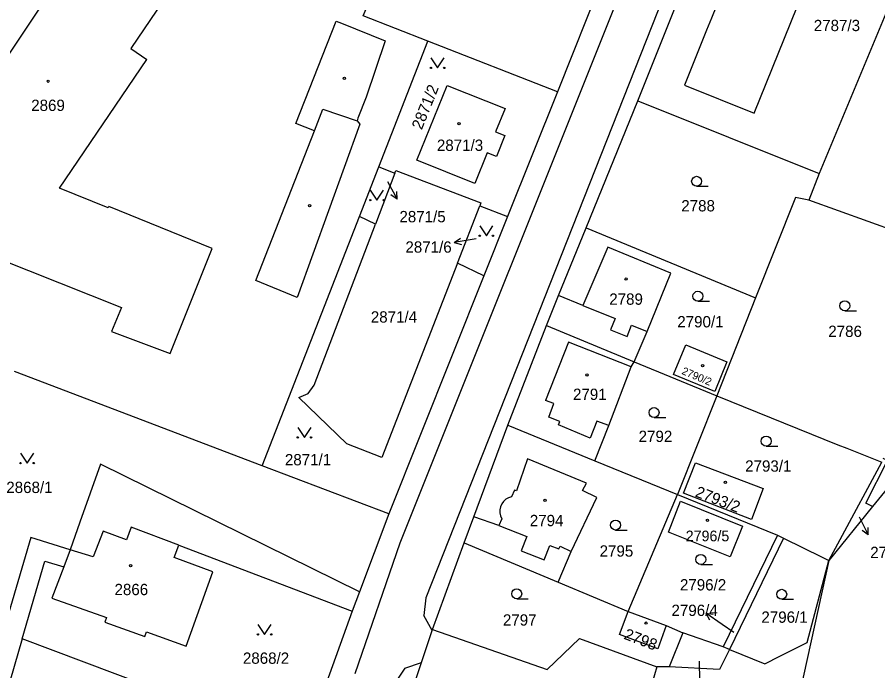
# Model space of a CAD drawing. Extents: x -527335 to -526256, y -1079142 to -1077836.
# Drawn here: x -527020.7 to -526891.4, y -1078877.1 to -1078778.8 of the extents above; entities that cross this region are included whole.
import ezdxf

# ---------------------------------------------------------------- set-up
doc = ezdxf.new("R2010")
doc.units = 0
for name, color, linetype in [('Hranice parcel', 7, 'Continuous'), ('Parcelní čísla', 7, 'Continuous'), ('Pop  PČ popisy', 7, 'Continuous'), ('Vnitřní kresba', 7, 'Continuous'), ('Značky budov', 7, 'Continuous'), ('Značky kultur', 7, 'Continuous')]:
    doc.layers.add(name, color=color, linetype=linetype)

msp = doc.modelspace()

# ---------------------------------------------------------------- linework, layer by layer
at = {"layer": 'Hranice parcel'}
for p, q in [((-526881.96, -1078758.41), (-526900.23, -1078802.31)), ((-526966.4, -1078801.3), (-526959.04, -1078782.42)), ((-526939.55, -1078790.03), (-526959.04, -1078782.42)), ((-526939.55, -1078790.03), (-526947.04, -1078808.79)), ((-526935.22, -1078810.46), (-526927.47, -1078791.39)), ((-526927.47, -1078791.39), (-526900.23, -1078802.31)), ((-526969.3, -1078808.75), (-526966.4, -1078801.3)), ((-526966.4, -1078801.3), (-526963.97, -1078802.24)), ((-526963.97, -1078802.24), (-526966.88, -1078809.91)), ((-526900.23, -1078802.31), (-526901.79, -1078806.32)), ((-526954.58, -1078815.8), (-526951.23, -1078807.17)), ((-526951.23, -1078807.17), (-526947.04, -1078808.79)), ((-526877.03, -1078815.27), (-526901.79, -1078806.32)), ((-526983.93, -1078846.24), (-526969.3, -1078808.75)), ((-526966.88, -1078809.91), (-526969.3, -1078808.75)), ((-526947.04, -1078808.79), (-526950.6, -1078817.71)), ((-526939.37, -1078820.67), (-526935.22, -1078810.46)), ((-526935.22, -1078810.46), (-526909.79, -1078820.98)), ((-526950.6, -1078817.71), (-526954.58, -1078815.8)), ((-526950.6, -1078817.71), (-526964.89, -1078853.48)), ((-526941.19, -1078825.15), (-526939.37, -1078820.67)), ((-526909.79, -1078820.98), (-526915.59, -1078835.74)), ((-526947.02, -1078840.16), (-526941.19, -1078825.15)), ((-526941.19, -1078825.15), (-526928.02, -1078830.6)), ((-526928.02, -1078830.6), (-526915.59, -1078835.74)), ((-526983.93, -1078846.24), (-527021.11, -1078832.09)), ((-526915.59, -1078835.74), (-526921.5, -1078850.57)), ((-526880.51, -1078837.89), (-526892.2, -1078852.35)), ((-526952.09, -1078853.91), (-526947.02, -1078840.16)), ((-526947.02, -1078840.16), (-526933.94, -1078845.5)), ((-526896.06, -1078843.62), (-526890.8, -1078845.7)), ((-526933.94, -1078845.5), (-526921.5, -1078850.57)), ((-526964.89, -1078853.48), (-526983.93, -1078846.24)), ((-526928.91, -1078868.15), (-526921.5, -1078850.57)), ((-526921.5, -1078850.57), (-526906.49, -1078856.69)), ((-526892.2, -1078852.35), (-526898.78, -1078860.48)), ((-526964.89, -1078853.48), (-526969.31, -1078865.21)), ((-526953.54, -1078857.85), (-526952.09, -1078853.91)), ((-526906.49, -1078856.69), (-526914.66, -1078873.47)), ((-526905.57, -1078857.14), (-526913.71, -1078873.85)), ((-526906.49, -1078856.69), (-526905.57, -1078857.14)), ((-527012.78, -1078858.89), (-527013.73, -1078861.42)), ((-526958.33, -1078870.85), (-526953.54, -1078857.85)), ((-526953.54, -1078857.85), (-526939.42, -1078863.75)), ((-526898.78, -1078860.48), (-526908.27, -1078903.96)), ((-526939.42, -1078863.75), (-526928.91, -1078868.15)), ((-526969.31, -1078865.21), (-526970.4, -1078868.1)), ((-526970.4, -1078868.1), (-526976.78, -1078885.88)), ((-526928.91, -1078868.15), (-526923.2, -1078870.26)), ((-526923.2, -1078870.26), (-526920.73, -1078871.37)), ((-526920.73, -1078871.37), (-526922.75, -1078876.45)), ((-526914.66, -1078873.47), (-526920.73, -1078871.37)), ((-526913.71, -1078873.85), (-526915.18, -1078876.87)), ((-526913.71, -1078873.85), (-526914.66, -1078873.47)), ((-526913.71, -1078873.85), (-526908.4, -1078876)), ((-526924.6, -1078876.46), (-526925.77, -1078880.36)), ((-526922.75, -1078876.45), (-526924.6, -1078876.46)), ((-526915.18, -1078876.87), (-526922.75, -1078876.45))]:
    msp.add_line(p, q, dxfattribs=at)
for points in [[(-526920.35, -1078740.55), (-526925.32, -1078754.62), (-526925.68, -1078755.46), (-526932.2, -1078771.6), (-526932.87, -1078773.24), (-526939.55, -1078790.03)], [(-526927.47, -1078791.39), (-526922.47, -1078778.85), (-526921.77, -1078777.09), (-526915.3, -1078760.88), (-526914.6, -1078759.12), (-526910.68, -1078749.28), (-526909.05, -1078746.98)], [(-526920.46, -1078789.01), (-526909.97, -1078793.22), (-526902.69, -1078775.08), (-526895.42, -1078756.95), (-526905.94, -1078752.92), (-526909.26, -1078761.18), (-526910.01, -1078763.03), (-526913.2, -1078770.97), (-526916.41, -1078778.95), (-526917.14, -1078780.77), (-526920.46, -1078789.01)], [(-527003.07, -1078773.49), (-527011.16, -1078768.09), (-527030.63, -1078797.3), (-527031.8, -1078796.49), (-527033.21, -1078798.48), (-527034.85, -1078797.32), (-527038.02, -1078801.77), (-527036.37, -1078802.94), (-527037.76, -1078804.91), (-527032.72, -1078808.35), (-527034.82, -1078811.52), (-527030.31, -1078814.54), (-527028.85, -1078818), (-527029.14, -1078824.18), (-527031.1, -1078828.29)], [(-526959.04, -1078782.42), (-526968.73, -1078778.63), (-526967.47, -1078775.61)], [(-526960.66, -1078800.28), (-526956.13, -1078789.08), (-526947.42, -1078792.55), (-526948.83, -1078796.06), (-526947.46, -1078796.62), (-526948.72, -1078799.75), (-526950.09, -1078799.19), (-526951.95, -1078803.81), (-526960.66, -1078800.28)], [(-526963.97, -1078802.24), (-526963.82, -1078801.85), (-526951.06, -1078806.74), (-526951.23, -1078807.17)], [(-526901.79, -1078806.32), (-526903.76, -1078805.93), (-526909.79, -1078820.98)], [(-526954.58, -1078815.8), (-526965.93, -1078845.01), (-526971.19, -1078842.92), (-526978.4, -1078835.97), (-526977, -1078835.39), (-526976.1, -1078834.13), (-526966.88, -1078809.91)], [(-526928.02, -1078830.6), (-526926.08, -1078826.05), (-526922.53, -1078817.28), (-526931.96, -1078813.39), (-526935.73, -1078822.17), (-526939.37, -1078820.67)], [(-526915.91, -1078835.07), (-526922.09, -1078832.51), (-526920.25, -1078828.06), (-526914.07, -1078830.62), (-526915.91, -1078835.07)], [(-526933.94, -1078845.5), (-526931.83, -1078840.19), (-526928.47, -1078831.36), (-526928.02, -1078830.6)], [(-526915.59, -1078835.74), (-526897.43, -1078843.07), (-526896.06, -1078843.62)], [(-526939.42, -1078863.75), (-526937.5, -1078859.13), (-526933.62, -1078851), (-526935.78, -1078849.97), (-526935.18, -1078848.86), (-526944.06, -1078845.21), (-526945.72, -1078850), (-526946, -1078849.89), (-526946.44, -1078850.9)], [(-526910.4, -1078854.34), (-526920.61, -1078850.37), (-526918.82, -1078845.78), (-526908.62, -1078849.68), (-526910.4, -1078854.34)], [(-526898.78, -1078860.48), (-526897.08, -1078857.34), (-526890.8, -1078845.7)], [(-526892.2, -1078852.35), (-526893.23, -1078851.84), (-526889.93, -1078845.45), (-526890.59, -1078845.16)], [(-526969.31, -1078865.21), (-527008.22, -1078845.99), (-527011.31, -1078854.74), (-527012.78, -1078858.89)], [(-526946.44, -1078850.9), (-526946.89, -1078851.04), (-526947.3, -1078851.27), (-526947.65, -1078851.59), (-526947.92, -1078851.97), (-526948.11, -1078852.4), (-526948.2, -1078852.86), (-526948.2, -1078853.33), (-526948.09, -1078853.78), (-526947.89, -1078854.21)], [(-526913.61, -1078859.94), (-526922.85, -1078856.21), (-526921.07, -1078851.55), (-526911.74, -1078855.32), (-526913.61, -1078859.94)], [(-526947.89, -1078854.21), (-526948.33, -1078855.22), (-526952.09, -1078853.91)], [(-527012.78, -1078858.89), (-527018.69, -1078857.04), (-527022.83, -1078871.21)], [(-526905.57, -1078857.14), (-526899.78, -1078859.99), (-526898.78, -1078860.48)], [(-527013.73, -1078861.42), (-527015.51, -1078866.14), (-527007.31, -1078869.07), (-527007.56, -1078869.75), (-527001.54, -1078871.91), (-527001.28, -1078871.2), (-526995.31, -1078873.34), (-526991.33, -1078862.19), (-526997.12, -1078860.03), (-526996.44, -1078858.19), (-526970.4, -1078868.1)], [(-527019.98, -1078872.28), (-527016.57, -1078860.57), (-527013.73, -1078861.42)], [(-526908.4, -1078876), (-526906.15, -1078874.88), (-526902, -1078872.8), (-526898.78, -1078860.48)], [(-526923.2, -1078870.26), (-526924.44, -1078873.75), (-526930.2, -1078871.62), (-526928.91, -1078868.15)], [(-527019.98, -1078872.28), (-527025.47, -1078891.17), (-527018.06, -1078893.37), (-527016.26, -1078887.19), (-527005.85, -1078890.36), (-527009.3, -1078901.58), (-527026.96, -1078896.29), (-527030.11, -1078907.12), (-527028.71, -1078907.46), (-527026.81, -1078901.4), (-527012.81, -1078905.7), (-527018.48, -1078924.2), (-527019.58, -1078927.78), (-527031.54, -1078924.07), (-527033.7, -1078923.4), (-527032.59, -1078919.86), (-527029.47, -1078909.9), (-527033.77, -1078908.6), (-527022.83, -1078871.21)], [(-526977.06, -1078926.88), (-526975.38, -1078921.84), (-526972.7, -1078913.83), (-526959.99, -1078875.81), (-526958.38, -1078870.99), (-526958.33, -1078870.85)], [(-526958.33, -1078870.85), (-526941.07, -1078876.88), (-526936.21, -1078872.22), (-526924.6, -1078876.46)], [(-526976.78, -1078885.88), (-526979.42, -1078886.96), (-526982.31, -1078886.42), (-527019.98, -1078872.28)]]:
    msp.add_lwpolyline(points, dxfattribs=at)
at = {"layer": 'Pop  PČ popisy'}
for p, q in [((-526965.09, -1078803.52), (-526963.64, -1078806.15)), ((-526963.64, -1078806.15), (-526964.56, -1078805.51)), ((-526963.64, -1078806.15), (-526963.68, -1078805.03)), ((-526955.04, -1078812.66), (-526954.13, -1078812.01)), ((-526952.08, -1078812.19), (-526955.04, -1078812.66)), ((-526951.77, -1078812.14), (-526952.08, -1078812.19)), ((-526955.04, -1078812.66), (-526953.98, -1078813)), ((-526894.2, -1078853.93), (-526892.88, -1078856.63)), ((-526892.88, -1078856.63), (-526893.77, -1078855.95)), ((-526892.88, -1078856.63), (-526892.87, -1078855.51)), ((-526914.77, -1078870.09), (-526917.26, -1078868.41)), ((-526917.26, -1078868.41), (-526916.15, -1078868.56)), ((-526917.26, -1078868.41), (-526916.71, -1078869.39)), ((-526913.04, -1078871.28), (-526914.77, -1078870.09)), ((-526918.25, -1078875.59), (-526918.2, -1078878.59))]:
    msp.add_line(p, q, dxfattribs=at)
at = {"layer": 'Vnitřní kresba'}
for p, q in [((-526917.07, -1078742.42), (-526963.21, -1078857.88)), ((-526913.03, -1078748.95), (-526959.32, -1078866.11)), ((-526998.79, -1078776.35), (-527003.65, -1078783.54)), ((-526978.87, -1078794.78), (-526972.77, -1078779.41)), ((-526972.77, -1078779.41), (-526971.98, -1078779.73)), ((-526971.98, -1078779.73), (-526965.44, -1078782.36)), ((-526965.44, -1078782.36), (-526968.27, -1078790.85)), ((-527003.65, -1078783.54), (-527001.26, -1078785.15)), ((-527014.38, -1078804.53), (-527001.26, -1078785.15)), ((-526968.27, -1078790.85), (-526969.55, -1078793.99)), ((-526976.05, -1078795.88), (-526974.79, -1078792.66)), ((-526974.79, -1078792.66), (-526969.64, -1078794.41)), ((-526969.55, -1078793.99), (-526969.64, -1078794.41)), ((-526976.05, -1078795.88), (-526978.87, -1078794.78)), ((-526969.22, -1078794.87), (-526978.66, -1078820.95)), ((-526969.64, -1078794.41), (-526969.22, -1078794.87)), ((-526984.87, -1078818.4), (-526976.05, -1078795.88)), ((-527007.06, -1078807.49), (-527014.38, -1078804.53)), ((-527006.97, -1078807.26), (-527007.06, -1078807.49)), ((-526991.43, -1078813.58), (-527006.97, -1078807.26)), ((-527029.19, -1078812.84), (-527005.06, -1078822.46)), ((-526997.72, -1078829.38), (-526991.43, -1078813.58)), ((-526978.66, -1078820.95), (-526984.87, -1078818.4)), ((-527005.06, -1078822.46), (-527006.53, -1078826.08)), ((-526935.73, -1078822.17), (-526930.87, -1078824.12)), ((-526930.87, -1078824.12), (-526931.56, -1078825.82)), ((-526929.07, -1078826.79), (-526928.4, -1078825.12)), ((-526928.4, -1078825.12), (-526926.08, -1078826.05)), ((-527006.53, -1078826.08), (-526997.72, -1078829.38)), ((-526931.56, -1078825.82), (-526929.07, -1078826.79)), ((-526937.87, -1078827.65), (-526941.35, -1078836.44)), ((-526928.47, -1078831.36), (-526937.87, -1078827.65)), ((-526940.08, -1078836.9), (-526941.35, -1078836.44)), ((-526940.84, -1078838.94), (-526940.08, -1078836.9)), ((-526939.21, -1078839.61), (-526940.84, -1078838.94)), ((-526939.37, -1078840.09), (-526939.21, -1078839.61)), ((-526934.61, -1078842.07), (-526939.37, -1078840.09)), ((-526933.61, -1078839.56), (-526934.61, -1078842.07)), ((-526931.83, -1078840.19), (-526933.61, -1078839.56)), ((-527007.78, -1078856.06), (-527009.33, -1078859.91)), ((-527004.29, -1078857.36), (-527007.78, -1078856.06)), ((-527003.59, -1078855.48), (-527004.29, -1078857.36)), ((-526996.44, -1078858.19), (-527003.59, -1078855.48)), ((-526948.33, -1078855.22), (-526944.14, -1078856.87)), ((-526944.14, -1078856.87), (-526944.98, -1078859.02)), ((-527009.33, -1078859.91), (-527012.78, -1078858.89)), ((-526963.21, -1078857.88), (-526969.99, -1078877.5)), ((-526941.54, -1078860.38), (-526940.69, -1078858.22)), ((-526940.69, -1078858.22), (-526939.35, -1078858.73)), ((-526939.35, -1078858.73), (-526939.16, -1078858.34)), ((-526939.16, -1078858.34), (-526937.5, -1078859.13)), ((-526944.98, -1078859.02), (-526941.54, -1078860.38)), ((-526959.32, -1078866.11), (-526959.64, -1078868.77)), ((-526958.38, -1078870.99), (-526959.64, -1078868.77)), ((-526962.47, -1078876.67), (-526964.55, -1078879.73)), ((-526962.47, -1078876.67), (-526959.99, -1078875.81))]:
    msp.add_line(p, q, dxfattribs=at)
at = {"layer": 'Značky budov'}
for centre in [(-527016.07, -1078788.43), (-526971.56, -1078787.98), (-526954.33, -1078794.83), (-526976.78, -1078807.13), (-526929.22, -1078818.16), (-526917.73, -1078831.18), (-526935.12, -1078832.58), (-526914.3, -1078848.75), (-526941.4, -1078851.43), (-526917, -1078854.45), (-527003.69, -1078861.25), (-526926.23, -1078869.9)]:
    msp.add_circle(centre, 0.175, dxfattribs=at)
at = {"layer": 'Značky kultur'}
for p, q in [((-526918.63, -1078804.23), (-526916.88, -1078804.23)), ((-526918.44, -1078821.51), (-526916.69, -1078821.51)), ((-526896.37, -1078822.94), (-526894.62, -1078822.94)), ((-526925.03, -1078838.99), (-526923.28, -1078838.99)), ((-526908.18, -1078843.28), (-526906.43, -1078843.28)), ((-526930.81, -1078855.9), (-526929.06, -1078855.9)), ((-526918.01, -1078861.07), (-526916.26, -1078861.07)), ((-526945.67, -1078866.23), (-526943.92, -1078866.23)), ((-526905.85, -1078866.31), (-526904.1, -1078866.31))]:
    msp.add_line(p, q, dxfattribs=at)
for points in [[(-526958.56, -1078784.94), (-526957.56, -1078786.44), (-526956.56, -1078784.94)], [(-526967.68, -1078804.82), (-526966.68, -1078806.32), (-526965.68, -1078804.82)], [(-526951.23, -1078810.16), (-526950.23, -1078811.66), (-526949.23, -1078810.16)], [(-526978.57, -1078840.48), (-526977.57, -1078841.98), (-526976.57, -1078840.48)], [(-527020.23, -1078844.33), (-527019.23, -1078845.83), (-527018.23, -1078844.33)], [(-526984.54, -1078870.08), (-526983.54, -1078871.58), (-526982.54, -1078870.08)]]:
    msp.add_lwpolyline(points, dxfattribs=at)
for centre, radius in [((-526958.56, -1078786.44), 0.1), ((-526956.56, -1078786.44), 0.1), ((-526918.63, -1078803.48), 0.75), ((-526967.68, -1078806.32), 0.1), ((-526965.68, -1078806.32), 0.1), ((-526951.23, -1078811.66), 0.1), ((-526949.23, -1078811.66), 0.1), ((-526918.44, -1078820.76), 0.75), ((-526896.37, -1078822.19), 0.75), ((-526925.03, -1078838.24), 0.75), ((-526978.57, -1078841.98), 0.1), ((-526976.57, -1078841.98), 0.1), ((-526908.18, -1078842.53), 0.75), ((-527020.23, -1078845.83), 0.1), ((-527018.23, -1078845.83), 0.1), ((-526930.81, -1078855.15), 0.75), ((-526918.01, -1078860.32), 0.75), ((-526945.67, -1078865.48), 0.75), ((-526905.85, -1078865.56), 0.75), ((-526984.54, -1078871.58), 0.1), ((-526982.54, -1078871.58), 0.1)]:
    msp.add_circle(centre, radius, dxfattribs=at)

# ---------------------------------------------------------------- texts
at = {"layer": 'Parcelní čísla'}
for s, height, p in [('2787/3', 1.7, (-526901.03, -1078780.91)), ('2869', 1.7, (-527018.62, -1078792.91)), ('2871/3', 1.7, (-526957.66, -1078798.91)), ('2788', 1.7, (-526920.94, -1078808.01)), ('2871/5', 1.7, (-526963.29, -1078809.64)), ('2871/6', 1.7, (-526962.39, -1078814.21)), ('2789', 1.7, (-526931.76, -1078822.04)), ('2871/4', 1.7, (-526967.59, -1078824.72)), ('2790/1', 1.7, (-526921.54, -1078825.44)), ('2786', 1.7, (-526898.85, -1078826.88)), ('2791', 1.7, (-526937.21, -1078836.35)), ('2792', 1.7, (-526927.35, -1078842.67)), ('2871/1', 1.7, (-526980.5, -1078846.18)), ('2793/1', 1.7, (-526911.34, -1078847.13)), ('2868/1', 1.7, (-527022.36, -1078850.34)), ('2794', 1.7, (-526943.7, -1078855.32)), ('2796/5', 1.6, (-526920.27, -1078857.59)), ('2795', 1.7, (-526933.21, -1078859.9)), ('2783/9', 1.7, (-526892.55, -1078860.12)), ('2866', 1.7, (-527006.1, -1078865.69)), ('2796/2', 1.7, (-526921.14, -1078864.98)), ('2796/4', 1.7, (-526922.41, -1078868.82)), ('2797', 1.7, (-526947.74, -1078870.27)), ('2796/1', 1.7, (-526908.9, -1078869.84)), ('2868/2', 1.7, (-526986.81, -1078876.01))]:
    msp.add_text(s, height=height, dxfattribs=at).set_placement(p)
for s, height, rotation, p in [('2871/2', 1.7, 68, (-526959.94, -1078795.84)), ('2790/2', 1.14, 337, (-526920.96, -1078832.41)), ('2793/2', 1.7, 339, (-526918.98, -1078850.83)), ('2798', 1.7, 339, (-526929.68, -1078872.22))]:
    msp.add_text(s, height=height, rotation=rotation, dxfattribs=at).set_placement(p)

doc.saveas('drawing.dxf')
